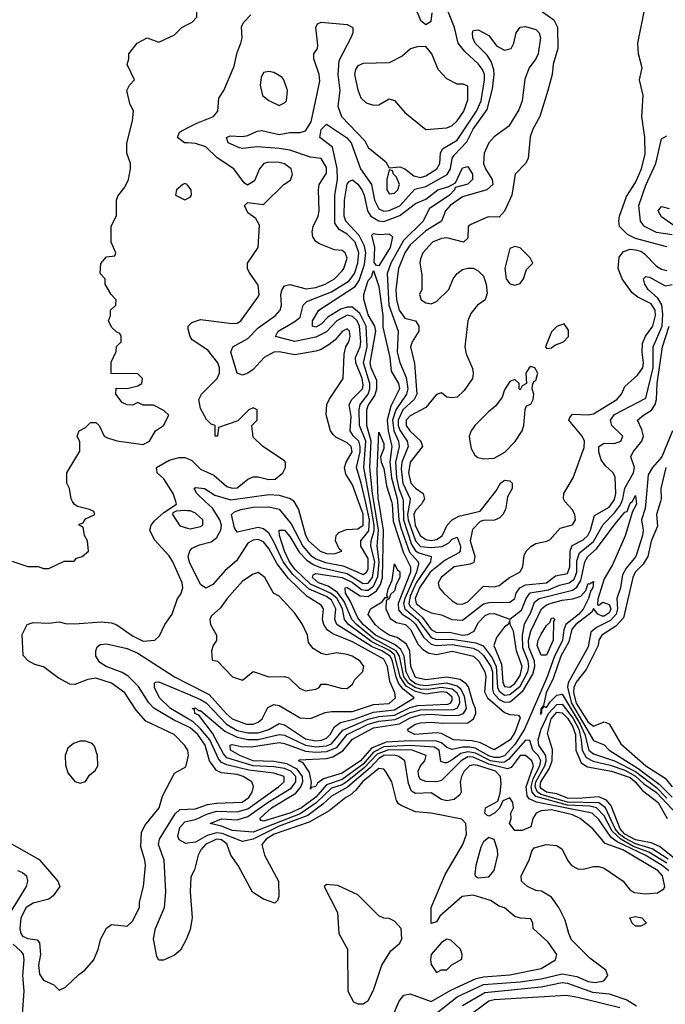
# Model space of a CAD drawing. Header units: inches. Extents: x 2380053 to 2584298, y 380219 to 546618.
# Tile 691 of 788: x 2539359 to 2541824, y 478080 to 481840. Entities that reach past the tile are written whole.
import ezdxf

# ---------------------------------------------------------------- set-up
doc = ezdxf.new("R2010")
doc.units = ezdxf.units.IN
doc.header["$MEASUREMENT"] = 0
for name, color, linetype in [('C5437', 7, 'Continuous'), ('C5438', 7, 'Continuous'), ('C5447', 7, 'Continuous'), ('C5448', 7, 'Continuous')]:
    doc.layers.add(name, color=color, linetype=linetype)

msp = doc.modelspace()

# ---------------------------------------------------------------- linework, layer by layer
at = {"layer": 'C5437', "color": 2}
for points, elevation in [([(2539310, 479778), (2539390, 479751.3), (2539430, 479751.3), (2539450, 479744.7), (2539470, 479744.7), (2539528.4, 479771.6), (2539567.3, 479772.7), (2539576.4, 479783.6), (2539598, 479790), (2539622, 479810), (2539618, 479850), (2539606, 479870), (2539602, 479902), (2539586, 479910), (2539586, 479914), (2539602, 479918), (2539610, 479934), (2539646, 479950), (2539642, 479962), (2539626, 479970), (2539580.4, 479980.4), (2539568, 479988), (2539561.1, 480000)], 34), ([(2540000, 479052), (2539990, 479068.7), (2539948.7, 479110), (2539841.4, 479161.5), (2539803.5, 479203.5), (2539760.9, 479270), (2539710, 479306.6), (2539650, 479325.1), (2539619.9, 479320.1), (2539570, 479300.9), (2539550, 479302), (2539506.2, 479326.2), (2539450, 479369.2), (2539417.6, 479377.6), (2539391.4, 479391.4), (2539371.9, 479411.9), (2539368.4, 479491.6), (2539388, 479530), (2539410, 479538), (2539470, 479536), (2539510, 479541), (2539534.4, 479534.4), (2539570, 479533), (2539670, 479540.4), (2539710, 479537.1), (2539730, 479528.4), (2539790, 479486.7), (2539830, 479466.7), (2539875.3, 479470), (2539892.5, 479487.5), (2539913.2, 479530), (2539941.2, 479570), (2539962, 479630), (2539974.2, 479645.8), (2539982, 479670), (2539979.5, 479690), (2539943.7, 479770), (2539930, 479792.7), (2539873.8, 479853.8), (2539856, 479890), (2539861.2, 479910), (2539874.2, 479925.8), (2539910, 479958), (2539958, 479990), (2539954.8, 480000)], 30), ([(2540000, 479964.9), (2539990, 479966), (2539956.9, 479963.1), (2539943.6, 479956.4), (2539942, 479950), (2539970, 479907), (2540000, 479898.6)], 30), ([(2540000, 479140.4), (2539946.1, 479166.1), (2539871.4, 479211.4), (2539851.6, 479231.6), (2539813.2, 479293.2), (2539773.5, 479333.5), (2539750, 479347.4), (2539689.8, 479369.8), (2539665.5, 479385.5), (2539649.6, 479410), (2539649.4, 479430), (2539655.3, 479444.7), (2539666.2, 479453.8), (2539690, 479456.4), (2539770, 479438.5), (2539810, 479420.8), (2539950, 479330.3), (2540000, 479304.7)], 26), ([(2540000, 479171.3), (2539935.1, 479210), (2539892.4, 479250), (2539874, 479290), (2539873.6, 479306.4), (2539878, 479310), (2539890, 479312), (2540000, 479265.5)], 22), ([(2539310, 478702.8), (2539433, 478633), (2539504.7, 478550), (2539512, 478530), (2539486.4, 478493.6), (2539470, 478482), (2539410, 478466), (2539383.8, 478450), (2539363.7, 478410), (2539359.3, 478370), (2539363, 478350), (2539370, 478340.7), (2539390, 478330.8), (2539426, 478326), (2539435.3, 478315.3), (2539438, 478270), (2539431, 478230), (2539435.3, 478195.3), (2539450, 478172), (2539490, 478154), (2539510, 478134), (2539534.6, 478145.4), (2539585.6, 478194.4), (2539608, 478210), (2539642, 478250), (2539659, 478290), (2539669, 478330), (2539690, 478371.3), (2539710, 478384.7), (2539770, 478378), (2539790, 478398), (2539817.2, 478450), (2539817.2, 478470), (2539832.3, 478530), (2539839, 478610), (2539837.2, 478630), (2539821.2, 478681.2), (2539824.2, 478735.8), (2539837.2, 478762.8), (2539892.3, 478830), (2539904.8, 478875.2), (2539950, 478962), (2539993.6, 478986.4), (2540000, 479013.3)], 30), ([(2540000, 478340.3), (2539996, 478330), (2539973.7, 478286.3), (2539950, 478268), (2539908.4, 478248.4), (2539890, 478248), (2539883.1, 478263.1), (2539869.4, 478330), (2539878, 478370), (2539912.3, 478450), (2539917, 478510), (2539911.1, 478630), (2539889.7, 478690), (2539893.3, 478710), (2539953.3, 478806.7), (2539970, 478823.7), (2540000, 478825.2)], 26), ([(2540000, 478694.8), (2539994, 478694), (2539968.1, 478708.1), (2539962.5, 478722.5), (2539970, 478754.9), (2539990, 478776.5), (2540000, 478778.7)], 22), ([(2539351.3, 478591.3), (2539370, 478583.7), (2539384.9, 478570), (2539388.9, 478550), (2539383.6, 478530), (2539322.7, 478430)], 26), ([(2539333.8, 478310), (2539363.5, 478283.5), (2539372.3, 478270), (2539375.6, 478250), (2539370.2, 478190), (2539375.4, 478130), (2539364.2, 477990)], 26)]:
    msp.add_lwpolyline(points, dxfattribs=dict(at, elevation=elevation))
at = {"layer": 'C5437', "color": 2, "elevation": 34}
msp.add_lwpolyline([(2539610, 479084.5), (2539590, 479084.5), (2539564.1, 479075.9), (2539542.4, 479057.6), (2539533.4, 479030), (2539534, 478994), (2539543.5, 478963.5), (2539570, 478931.3), (2539590, 478924.7), (2539610, 478931.3), (2539625.1, 478954.9), (2539647.2, 478972.8), (2539658, 478990), (2539656.2, 479030), (2539645.1, 479065.1), (2539635.3, 479075.3)], close=True, dxfattribs=at)
at = {"layer": 'C5438', "color": 2}
for points, elevation in [([(2539561.1, 480000), (2539555.3, 480010), (2539549, 480049), (2539539, 480070), (2539539, 480110), (2539588.4, 480191.6), (2539588.4, 480228.4), (2539578, 480250), (2539586, 480270), (2539610, 480282), (2539630, 480302), (2539650, 480302), (2539662, 480290), (2539682, 480250), (2539690, 480244.7), (2539730, 480231.3), (2539830, 480218), (2539855.3, 480230), (2539878, 480270), (2539908, 480290), (2539928, 480330), (2539910, 480348), (2539870, 480368), (2539830, 480368), (2539810, 480378), (2539790, 480368), (2539768.9, 480368.9), (2539750, 480378), (2539726, 480410), (2539727.3, 480432.7), (2539770, 480432), (2539810, 480442), (2539826, 480450), (2539828, 480470), (2539810, 480488), (2539708.4, 480488.4), (2539708.4, 480531.6), (2539727.3, 480572.7), (2539728.4, 480591.6), (2539746, 480610), (2539746, 480630), (2539742, 480642), (2539730, 480646), (2539710, 480666), (2539698, 480690), (2539706, 480710), (2539706, 480730), (2539726, 480750), (2539728, 480770), (2539708, 480790), (2539686, 480830), (2539686, 480850), (2539666, 480870), (2539668.4, 480908.4), (2539690, 480934), (2539722, 480938), (2539726, 480950), (2539708, 480990), (2539708, 481050), (2539728.4, 481091.6), (2539728.7, 481150), (2539733.6, 481166.4), (2539760.2, 481199.8), (2539774, 481230), (2539782, 481270), (2539782, 481290), (2539768, 481330), (2539768.4, 481368.4), (2539790, 481454), (2539793.2, 481490), (2539780.2, 481520.2), (2539768.7, 481570), (2539778, 481590), (2539798, 481610), (2539768.9, 481668.9), (2539775.3, 481690), (2539775.3, 481710), (2539808, 481750), (2539846, 481770), (2539890, 481754), (2539950, 481782), (2539978, 481810), (2540000, 481821)], 34), ([(2540000, 481369.3), (2539988, 481370), (2539962, 481390), (2539969.4, 481410.6), (2540000, 481426.4)], 30), ([(2540000, 481207.5), (2539998, 481210), (2539990, 481214), (2539982, 481210), (2539958, 481190), (2539954, 481170), (2539990, 481152), (2540000, 481157)], 34), ([(2539954.8, 480000), (2539945.2, 480030), (2539910, 480086), (2539884, 480110), (2539882, 480130), (2539930, 480158.4), (2539968.1, 480168.1), (2539990, 480168), (2540000, 480163.6)], 30)]:
    msp.add_lwpolyline(points, dxfattribs=dict(at, elevation=elevation))
at = {"layer": 'C5447', "color": 2}
for points, elevation in [([(2540000, 479304.7), (2540082.5, 479262.6), (2540146.9, 479190), (2540170, 479170.2), (2540224.7, 479150), (2540250, 479150.3), (2540270, 479157.6), (2540285.1, 479170), (2540306.1, 479213.9), (2540330, 479224.9), (2540350, 479221.1), (2540430, 479174), (2540468.9, 479171.1), (2540526, 479194), (2540550, 479198), (2540630, 479197.6), (2540710, 479225.2), (2540770, 479228.4), (2540793.6, 479250), (2540791.3, 479270), (2540772.3, 479312.3), (2540763.5, 479370), (2540750, 479398), (2540630, 479463.8), (2540554.3, 479494.3), (2540532.8, 479510), (2540519.7, 479530), (2540515.4, 479550), (2540518.7, 479590), (2540510, 479603.7), (2540456.9, 479636.9), (2540385.6, 479705.6), (2540341.6, 479761.6), (2540310, 479820.5), (2540290, 479846), (2540270, 479855.1), (2540250, 479852.4), (2540230, 479840.5), (2540186.4, 479773.6), (2540144.1, 479735.9), (2540096.7, 479683.3), (2540070, 479669.4), (2540050, 479682.7), (2540008.1, 479768.1), (2540002.6, 479790), (2540008.2, 479811.8), (2540018, 479822), (2540045.2, 479834.8), (2540090, 479845.7), (2540110, 479861.3), (2540127.2, 479890), (2540129.8, 479910), (2540123.5, 479930), (2540094.9, 479974.9), (2540067.7, 480000)], 26), ([(2540000, 479265.5), (2540050, 479244.3), (2540070.6, 479230.6), (2540149.2, 479149.2), (2540190, 479126.1), (2540230, 479116.3), (2540270, 479117.1), (2540310, 479129.3), (2540350, 479152), (2540370, 479146.7), (2540450, 479094.3), (2540490, 479085.9), (2540511.9, 479088.1), (2540530, 479095.8), (2540545.1, 479110), (2540560.7, 479139.3), (2540583.8, 479156.2), (2540639.6, 479170), (2540710, 479195), (2540790, 479204.7), (2540865.6, 479250), (2540822.9, 479282.9), (2540806, 479306), (2540795.9, 479330), (2540782.7, 479390), (2540773.1, 479410), (2540742.4, 479430), (2540704.8, 479444.8), (2540569.7, 479530), (2540561.8, 479550), (2540566.3, 479590), (2540550, 479623.5), (2540530, 479636.7), (2540464.6, 479664.6), (2540401.6, 479721.6), (2540365, 479770), (2540330, 479845.7), (2540310, 479878.5), (2540290, 479895.1), (2540270, 479900.3), (2540190, 479882.7), (2540179.7, 479899.7), (2540167.6, 479950), (2540179.7, 479960.3), (2540204, 479970), (2540250, 479978.6), (2540310, 479979.1), (2540350, 479970.3), (2540395, 479915), (2540439.8, 479830), (2540470, 479795.6), (2540490, 479780.5), (2540526.8, 479766.8), (2540594.6, 479754.6), (2540670, 479720.8), (2540683, 479730), (2540690, 479742), (2540690, 479782.7), (2540662.2, 479830), (2540661.1, 479850), (2540691.9, 479888.1), (2540694.5, 479930), (2540678.9, 480000)], 22), ([(2541837.7, 478590), (2541811.6, 478610), (2541747.7, 478650), (2541640.8, 478700.8), (2541617.5, 478717.5), (2541570, 478785.1), (2541544.7, 478810), (2541331.9, 478851.9), (2541304.3, 478864.3), (2541296.1, 478876.1), (2541292.8, 478910), (2541320.7, 478990), (2541314.5, 479010), (2541290, 479029.7), (2541270, 479029.7), (2541235.9, 478984.1), (2541221, 478979), (2541150, 478996.6), (2541090, 479024.2), (2541070, 479024.5), (2541044.1, 479010), (2540970, 478934.7), (2540950.2, 478929.8), (2540910, 478931.1), (2540890, 478938.4), (2540883.1, 478950), (2540881, 478970), (2540889.8, 478990.2), (2540906, 479010), (2540910.7, 479030.7), (2540857.2, 479050), (2540767.7, 479052.3), (2540724.4, 479035.6), (2540675.8, 478984.2), (2540610, 478931), (2540590, 478917.9), (2540550, 478904.7), (2540491.1, 478848.9), (2540430, 478806.7), (2540250, 478737.8), (2540170, 478743.9), (2540130, 478759.8), (2540086.6, 478770), (2540130, 478788.2), (2540190, 478783.9), (2540230, 478796.8), (2540307.7, 478852.3), (2540395.2, 478904.8), (2540413.3, 478930), (2540413.1, 478950), (2540394.8, 478970), (2540370, 478980.9), (2540330, 478987.3), (2540250, 478990.4), (2540150, 479021.7), (2540136.7, 479036.7), (2540095.3, 479115.3), (2540043.5, 479183.5), (2540027.8, 479190), (2540026.3, 479206.3), (2540018, 479210), (2540030, 479211.6), (2540042, 479202), (2540050, 479201.6), (2540142.7, 479122.7), (2540190, 479099.8), (2540230, 479091.3), (2540270, 479090.8), (2540350, 479110.2), (2540370, 479107.1), (2540450, 479069), (2540490, 479063.1), (2540530, 479066.9), (2540550, 479074.8), (2540592.8, 479127.2), (2540690, 479168.7), (2540730, 479178.5), (2540790, 479184.3), (2540850, 479213.4), (2540878.9, 479221.1), (2540993.5, 479226.5), (2541003.6, 479230), (2541010, 479240.7), (2541010, 479253.3), (2540990, 479270.8), (2540970, 479272.8), (2540910, 479264.9), (2540870, 479274.4), (2540835, 479295), (2540812.3, 479330), (2540790, 479414.5), (2540771.6, 479431.6), (2540703.8, 479463.8), (2540614.2, 479530), (2540598.6, 479550), (2540591.4, 479590), (2540570.5, 479630.5), (2540546, 479650), (2540470, 479684.3), (2540410, 479741.8), (2540389.3, 479770), (2540370, 479809.7), (2540351.6, 479870), (2540349.7, 479890.3), (2540370, 479890.3), (2540390, 479866.7), (2540426.5, 479806.5), (2540455.8, 479775.8), (2540479, 479759), (2540507.8, 479747.8), (2540610, 479724.7), (2540670, 479686.3), (2540690, 479687.5), (2540706.4, 479710), (2540714.8, 479770), (2540699.5, 479830), (2540700.6, 479850), (2540712.5, 479887.5), (2540712.8, 479910), (2540696.6, 480000)], 18), ([(2541830, 478619), (2541761.1, 478661.1), (2541702.9, 478682.9), (2541653.8, 478710), (2541621, 478741), (2541590, 478800.3), (2541561.7, 478830), (2541536, 478836), (2541450, 478839.8), (2541330, 478873.2), (2541315.3, 478890), (2541311.5, 478910), (2541319, 478941), (2541344.8, 478990), (2541348.5, 479010), (2541338, 479030), (2541318.5, 479050), (2541307.2, 479087.2), (2541290, 479088.4), (2541225.3, 479014.7), (2541210, 479004), (2541197, 479003), (2541157.2, 479010), (2541099.1, 479039.1), (2541070, 479044.5), (2541042.8, 479037.2), (2541010, 479012.9), (2540990, 479002), (2540982.2, 479002.2), (2540967.4, 479007.4), (2540960.3, 479050), (2540941.6, 479061.6), (2540850, 479068.6), (2540750, 479063), (2540710, 479042.6), (2540670, 478997.5), (2540590, 478938.3), (2540530, 478917.9), (2540490, 478871.4), (2540435.6, 478830), (2540390, 478809.5), (2540290, 478779.7), (2540281.7, 478781.7), (2540276.2, 478790), (2540320.4, 478830), (2540413.4, 478886.6), (2540432.8, 478910), (2540440.2, 478930), (2540438.9, 478950), (2540418, 478978), (2540378.5, 478998.5), (2540330, 479007), (2540250, 479009.9), (2540199.6, 479030), (2540164.4, 479050), (2540162.7, 479070), (2540170, 479072.6), (2540204.4, 479064.4), (2540243.8, 479063.8), (2540350, 479079.4), (2540370, 479076.3), (2540450, 479047), (2540490, 479042.7), (2540530, 479045), (2540570, 479060.9), (2540610, 479110.1), (2540689.9, 479150.1), (2540730, 479160.8), (2540792.9, 479167.1), (2540850, 479193.9), (2540890, 479204), (2541014.9, 479205.1), (2541030, 479210.2), (2541039.6, 479230), (2541038.1, 479250), (2541030, 479268.6), (2541010, 479283.6), (2540970, 479289.5), (2540918.1, 479281.9), (2540890, 479283.1), (2540869.4, 479289.4), (2540844.4, 479304.4), (2540826.1, 479330), (2540809.6, 479409.6), (2540796.6, 479430), (2540710, 479477.1), (2540644.5, 479530), (2540627.2, 479550), (2540598.3, 479618.3), (2540572.3, 479652.3), (2540536.5, 479676.5), (2540500.4, 479690), (2540476.9, 479710), (2540480.1, 479719.9), (2540490, 479725.3), (2540590, 479710.1), (2540630, 479690.1), (2540664.2, 479664.3), (2540678.6, 479661.4), (2540690, 479661.6), (2540710, 479676.6), (2540726.2, 479713.8), (2540731.2, 479770), (2540723.4, 479830), (2540729.1, 479890.9), (2540711, 480000)], 14), ([(2540405.9, 480000), (2540423.8, 479970), (2540450, 479870.8), (2540461.5, 479850), (2540506.4, 479810), (2540530, 479801.7), (2540559.7, 479800.3), (2540588.7, 479810), (2540578.6, 479818.6), (2540564.5, 479850), (2540567, 479870), (2540578, 479882), (2540606.9, 479893.1), (2540650, 479895.6), (2540670.6, 479910), (2540670, 479951.8), (2540652.8, 480000)], 26), ([(2540778.3, 480000), (2540781.5, 479990), (2540784.4, 479924.4), (2540824, 479804), (2540851.7, 479750), (2540850.7, 479730), (2540803.7, 479610), (2540805.7, 479585.7), (2540818.8, 479570), (2540850, 479550.7), (2540870, 479532.1), (2540901.3, 479481.3), (2540930, 479454.8), (2540950, 479450.1), (2541010, 479453.6), (2541090, 479439.6), (2541111.1, 479430), (2541130, 479411.9), (2541158.2, 479370), (2541164.7, 479350), (2541164, 479284), (2541168.4, 479268.4), (2541190, 479244.2), (2541210, 479234), (2541230, 479235.3), (2541239.2, 479240.8), (2541281.9, 479278.1), (2541318.8, 479341.2), (2541326.4, 479370), (2541324.4, 479390), (2541303.5, 479443.5), (2541301.7, 479470), (2541310, 479504.4), (2541351, 479590), (2541370, 479605.2), (2541387.7, 479612.3), (2541430, 479623.5), (2541471.6, 479628.4), (2541501.4, 479638.6), (2541520.5, 479659.5), (2541530, 479687.3), (2541534.6, 479685.4), (2541550, 479694), (2541547.3, 479670), (2541539.5, 479660.5), (2541531.1, 479630), (2541511, 479589), (2541492.1, 479567.9), (2541444.3, 479530), (2541436.8, 479510), (2541431, 479469), (2541400.7, 479410), (2541373.5, 479330), (2541286.6, 479130), (2541250, 479072.2), (2541210, 479029.2), (2541190, 479022.2), (2541170, 479023), (2541150, 479028.7), (2541098.1, 479058.1), (2541078, 479062), (2541050, 479061.5), (2541010, 479052.4), (2540990, 479060.9), (2540970, 479078.4), (2540950, 479085.3), (2540850, 479086.4), (2540758.8, 479081.2), (2540701.9, 479058.1), (2540659.8, 479010), (2540590, 478963.2), (2540518.5, 478941.5), (2540496, 478924), (2540490, 478912), (2540472.2, 478907.8), (2540470, 478902), (2540473.2, 478926.8), (2540465.2, 478965.2), (2540442, 479002), (2540424, 479010), (2540426.8, 479013.2), (2540530, 479018.5), (2540555.3, 479024.7), (2540592.3, 479047.7), (2540630, 479092.6), (2540710, 479135.7), (2540808.7, 479151.3), (2540850, 479173.3), (2540890, 479185.4), (2540930, 479188.3), (2540990, 479182.3), (2541035.6, 479184.4), (2541053.7, 479190), (2541065.2, 479210), (2541056.9, 479256.9), (2541042.9, 479282.9), (2541030, 479294.7), (2540990, 479306.2), (2540910, 479296.7), (2540890, 479298.5), (2540870, 479304.3), (2540850, 479319), (2540834.6, 479350), (2540826.5, 479410), (2540814.9, 479434.9), (2540793, 479453), (2540717.5, 479490), (2540670.6, 479530), (2540650, 479555.6), (2540621.1, 479621.1), (2540603.1, 479650), (2540601.2, 479670), (2540610, 479672), (2540659.3, 479639.3), (2540690, 479636.6), (2540721.6, 479658.4), (2540736.5, 479683.5), (2540744.9, 479710), (2540748.4, 479890), (2540730.2, 480000)], 10), ([(2540801.1, 480000), (2540806.1, 479930), (2540815.8, 479895.8), (2540847, 479807), (2540880.2, 479770), (2540881.4, 479761.4), (2540874.7, 479730), (2540829.2, 479630), (2540824.4, 479610), (2540829.7, 479589.7), (2540877.8, 479550), (2540930, 479481.1), (2540950, 479473.6), (2541010, 479474), (2541100.8, 479460.8), (2541129.1, 479449.1), (2541162.4, 479402.4), (2541178.9, 479370), (2541183.9, 479290), (2541190, 479276.1), (2541210, 479260.1), (2541230, 479263.5), (2541270, 479294.3), (2541298.8, 479350), (2541302.8, 479370), (2541300.2, 479390), (2541280.7, 479440.7), (2541278.9, 479490), (2541287, 479533), (2541310, 479576.4), (2541324.4, 479615.6), (2541342.9, 479630), (2541470, 479661.8), (2541486.7, 479673.3), (2541501.5, 479698.5), (2541516.2, 479770), (2541527.7, 479790), (2541560.9, 479819.1), (2541628.7, 479910), (2541670, 479958.7), (2541677.8, 479962.2), (2541690, 479994), (2541697.2, 480000)], 14), ([(2540822.7, 480000), (2540824, 479930), (2540855.3, 479835.3), (2540870, 479811.8), (2540883.5, 479803.5), (2540930.4, 479790), (2540927.8, 479770), (2540872.4, 479690), (2540850, 479638.7), (2540844.5, 479610), (2540850, 479598.6), (2540897.1, 479557.1), (2540930, 479511.5), (2540950, 479499.4), (2541000.4, 479500.4), (2541050, 479490.2), (2541070, 479491.6), (2541094.7, 479505.3), (2541110, 479536.4), (2541135.7, 479564.3), (2541150, 479571.3), (2541170, 479572.3), (2541230, 479550.6), (2541274.5, 479585.5), (2541292.5, 479630), (2541308.7, 479651.3), (2541377.6, 479662.4), (2541419.6, 479680.4), (2541457.6, 479690), (2541476.1, 479703.9), (2541486.6, 479730), (2541486.8, 479773.1), (2541496.2, 479803.8), (2541550, 479847.1), (2541587.3, 479912.7), (2541630, 479956.5), (2541652.4, 479987.6), (2541657.7, 480000)], 18), ([(2540848.6, 480000), (2540840.3, 479950), (2540842.5, 479930), (2540869.7, 479849.7), (2540890, 479828.1), (2540930, 479823.7), (2540971.6, 479828.4), (2540997.5, 479842.5), (2541010, 479856.4), (2541030, 479864), (2541041.5, 479830), (2541040.3, 479810), (2541035.6, 479804.4), (2540983.8, 479776.2), (2540926.3, 479730), (2540886.1, 479670), (2540869.5, 479630), (2540873.4, 479610), (2540898.4, 479590), (2540930, 479574.4), (2540970, 479566.8), (2541008.9, 479548.9), (2541050, 479546.7), (2541130, 479609.1), (2541150, 479614.9), (2541230, 479615.3), (2541249.6, 479630), (2541255.1, 479650), (2541268, 479670), (2541290, 479682.4), (2541370, 479689.4), (2541404.4, 479715.6), (2541450, 479725.5), (2541459.4, 479750), (2541460.3, 479810), (2541468, 479832), (2541510, 479853.8), (2541528.4, 479870), (2541538.9, 479890), (2541553.9, 479946.1), (2541610, 479978.5), (2541625.1, 480000)], 22), ([(2540898.5, 480000), (2540892.7, 479990), (2540870, 479966), (2540863.9, 479950), (2540869.6, 479910), (2540888.6, 479870), (2540910, 479854.4), (2540930, 479851.2), (2540950, 479854.4), (2540971.6, 479868.4), (2540990.8, 479909.2), (2541009.7, 479930.3), (2541035.6, 479944.4), (2541117.1, 479962.9), (2541146.5, 480000)], 26), ([(2541218.7, 480000), (2541214, 479970), (2541203.8, 479950), (2541190, 479936.2), (2541171.8, 479928.2), (2541130, 479927.6), (2541117, 479923), (2541087.3, 479892.7), (2541078.6, 479850), (2541096.4, 479790), (2541092.5, 479767.5), (2541078.9, 479761.1), (2541017.3, 479750), (2540967.7, 479710), (2540957.3, 479690), (2540960.7, 479670), (2540978, 479650), (2541010, 479620.4), (2541030, 479608.8), (2541050, 479607.6), (2541070, 479617), (2541130, 479677.3), (2541170, 479674.4), (2541190, 479679.3), (2541229.7, 479710.3), (2541269.2, 479730), (2541280.5, 479750), (2541285.8, 479794.2), (2541293, 479810), (2541310, 479828.5), (2541330, 479839.5), (2541372.1, 479847.9), (2541384.8, 479855.2), (2541422, 479898), (2541470, 479911.3), (2541481.2, 479930), (2541478, 479950), (2541469, 479970), (2541440.4, 480000)], 26), ([(2541712.3, 480000), (2541713.4, 479990), (2541698.7, 479961.3), (2541671.1, 479868.9), (2541622.3, 479757.7), (2541590, 479704.5), (2541566.6, 479626.6), (2541565.5, 479605.5), (2541570, 479604), (2541584.9, 479615.1), (2541610, 479606.7), (2541616.1, 479590), (2541610, 479574.7), (2541590, 479562.2), (2541582.7, 479562.7), (2541566.6, 479570), (2541550, 479592), (2541543, 479577), (2541482.4, 479530), (2541467.2, 479512.8), (2541455.6, 479464.4), (2541425.6, 479410), (2541396.2, 479323.8), (2541369.6, 479270), (2541358.9, 479221.1), (2541348.2, 479208.2), (2541347.1, 479187.1), (2541352.4, 479192.4), (2541352.4, 479207.6), (2541362.7, 479217.3), (2541370, 479213.7), (2541384.5, 479235.5), (2541410, 479260.2), (2541430, 479264.2), (2541499, 479150), (2541516.2, 479110), (2541531.7, 479050), (2541550, 479036.5), (2541630, 479009.1), (2541710, 478968.8), (2541790, 478908.2), (2541830, 478867.7)], 14), ([(2541749.4, 480000), (2541747.1, 479972.9), (2541733.7, 479930), (2541738.9, 479890), (2541736.5, 479870), (2541712, 479790), (2541674.3, 479745.7), (2541660.2, 479719.8), (2541653.5, 479670), (2541639.3, 479630), (2541641, 479590), (2541636.6, 479570), (2541614.7, 479545.3), (2541560.7, 479519.3), (2541539.6, 479500.4), (2541530, 479445.6), (2541452.9, 479307.1), (2541450.1, 479289.9), (2541465.8, 479230), (2541550, 479087.6), (2541590, 479070.3), (2541610.3, 479050), (2541720.8, 478980.8), (2541800.7, 478920.7), (2541850, 478871.5)], 18), ([(2541805.5, 480000), (2541790.4, 479950), (2541794.4, 479905.6), (2541770, 479848.7), (2541757.1, 479790), (2541738.9, 479761.1), (2541709, 479730), (2541700.3, 479710), (2541664.6, 479555.4), (2541635.5, 479524.5), (2541581.1, 479490), (2541570.4, 479470), (2541568.1, 479450), (2541521.8, 479358.2), (2541484, 479310), (2541474.8, 479290), (2541474.1, 479270), (2541484.2, 479230), (2541530, 479156.9), (2541550, 479142.6), (2541590, 479158), (2541610, 479150.7), (2541654.4, 479074.4), (2541750, 478990.4), (2541823.1, 478943.1), (2541850, 478911)], 22), ([(2540000, 479898.6), (2540010, 479895.8), (2540050, 479904), (2540059, 479910), (2540059, 479930), (2540030, 479955.1), (2540010, 479963.7), (2540000, 479964.9)], 30), ([(2541834.8, 478634.8), (2541774, 478674), (2541710, 478693.2), (2541670, 478714.2), (2541649.3, 478729.3), (2541632.6, 478750), (2541595.5, 478830), (2541570, 478849.9), (2541450, 478852.5), (2541350, 478880.9), (2541336.1, 478890), (2541326.8, 478910), (2541329.6, 478930), (2541363.9, 478990), (2541369.4, 479010), (2541368.5, 479030), (2541341.5, 479070), (2541338.8, 479090), (2541349.5, 479130.5), (2541378.3, 479190), (2541410, 479225.3), (2541430, 479226.2), (2541471.8, 479171.8), (2541494.3, 479130), (2541503.4, 479090), (2541506.4, 479050), (2541522.2, 479022.2), (2541548.2, 479008.2), (2541613.2, 478993.2), (2541670, 478974.2), (2541710, 478951.4), (2541741.9, 478921.9), (2541790, 478888.8), (2541925.3, 478745.3)], 10), ([(2541858.1, 478638.1), (2541802.1, 478682.1), (2541770, 478696.7), (2541710, 478707.7), (2541670, 478729.9), (2541651.3, 478750), (2541617.7, 478837.7), (2541599.4, 478859.4), (2541570, 478872.2), (2541490, 478865.3), (2541450, 478867.3), (2541410, 478883.1), (2541369.8, 478890), (2541350, 478904.2), (2541346.3, 478910), (2541348.5, 478930), (2541380.8, 478979.2), (2541392.5, 479010), (2541393, 479053), (2541374, 479114), (2541388.3, 479170), (2541410, 479195.2), (2541430, 479193.5), (2541450, 479173.2), (2541470, 479142.7), (2541480.8, 479110), (2541483, 479050), (2541502.5, 479002.5), (2541527.1, 478987.1), (2541619.1, 478970), (2541690, 478946.1), (2541709.4, 478930), (2541736.4, 478896.4), (2541796.5, 478850), (2541831.6, 478790)], 6), ([(2540000, 478778.7), (2540030, 478785.2), (2540073.8, 478806.2), (2540110, 478817.3), (2540190, 478814.6), (2540230, 478825.9), (2540347.3, 478910), (2540369.5, 478930), (2540369.4, 478950), (2540330, 478963.1), (2540234.4, 478974.4), (2540150, 478994.4), (2540130, 479003.5), (2540117.9, 479017.9), (2540084.9, 479090), (2540050, 479132.2), (2540019.6, 479159.6), (2540000, 479171.3)], 22), ([(2540000, 478825.2), (2540030, 478826.7), (2540076.8, 478843.2), (2540110, 478848.5), (2540208.4, 478851.6), (2540234.3, 478870), (2540247.3, 478890), (2540251.8, 478911.8), (2540246, 478930), (2540212.7, 478950), (2540190, 478957.2), (2540130, 478963.9), (2540110, 478972.8), (2540083.5, 479010), (2540067.7, 479070), (2540038.8, 479110), (2540010, 479135.7), (2540000, 479140.4)], 26), ([(2540000, 479013.3), (2540004, 479030), (2540001.2, 479050), (2540000, 479052)], 30), ([(2540950, 478046), (2541030, 478109.1), (2541130, 478155.1), (2541270, 478166), (2541350, 478177.4), (2541430, 478196.5), (2541486.2, 478186.2), (2541530, 478167.2), (2541556.6, 478163.4), (2541589, 478170), (2541605.2, 478190), (2541597.2, 478210), (2541535.6, 478255.6), (2541466.1, 478326.1), (2541455.1, 478350), (2541441.3, 478401.3), (2541418, 478450), (2541390, 478489.3), (2541351.9, 478511.9), (2541330, 478514), (2541298, 478530), (2541275.3, 478550), (2541274, 478570), (2541304, 478630), (2541314.6, 478665.4), (2541323.1, 478676.9), (2541369.2, 478690.8), (2541410, 478686), (2541430, 478672), (2541450.8, 478630), (2541466, 478610), (2541490, 478597.1), (2541510, 478596.4), (2541550, 478606.7), (2541570, 478606.4), (2541590, 478599.3), (2541662.8, 478550), (2541690, 478516), (2541706.4, 478506.4), (2541750, 478501.3), (2541794.7, 478505.3), (2541818.7, 478521.3), (2541822, 478530), (2541813.5, 478570), (2541796.4, 478590), (2541662.4, 478670), (2541593.9, 478693.9), (2541547, 478750), (2541498.4, 478790), (2541470, 478803.9), (2541390, 478822.2), (2541350, 478818.9), (2541330.7, 478810), (2541318.8, 478790), (2541310, 478758), (2541276.9, 478743.1), (2541250, 478744), (2541229.2, 478770), (2541235.3, 478790), (2541234, 478810), (2541244, 478830), (2541242, 478850), (2541230, 478868), (2541203.6, 478856.4), (2541190.9, 478829.1), (2541172, 478810), (2541150, 478799), (2541142, 478802), (2541135.3, 478810), (2541137.2, 478830), (2541184.7, 478855.3), (2541193.6, 478886.4), (2541197.2, 478922.7), (2541194.2, 478950), (2541175.6, 478970), (2541108.3, 478991.7), (2541090, 478994.8), (2541076.3, 478990), (2541056.4, 478970), (2541046.4, 478950), (2541040.5, 478930), (2541044.9, 478890), (2541039.5, 478880.5), (2541017.4, 478862.6), (2540990, 478856.9), (2540970, 478862.4), (2540930, 478887.8), (2540870, 478885.4), (2540854.5, 478894.5), (2540843.1, 478923.1), (2540829.5, 479010), (2540806.3, 479026.3), (2540790, 479031.6), (2540750, 479030.4), (2540730, 479019.2), (2540696.6, 478983.4), (2540611.3, 478908.7), (2540550, 478875), (2540516.2, 478843.8), (2540458.7, 478801.3), (2540350, 478760.4), (2540250, 478710.6), (2540210, 478701.2), (2540131.6, 478731.6), (2540110, 478734.3), (2540074.9, 478725.1), (2540030, 478698.7), (2540000, 478694.8)], 22), ([(2540781.6, 478030), (2540807.5, 478092.5), (2540825.4, 478114.6), (2540850, 478120.4), (2540930, 478090.4), (2541005.7, 478134.3), (2541101.5, 478178.5), (2541130, 478184.8), (2541230, 478192.3), (2541350, 478217), (2541405.2, 478250), (2541409.4, 478270), (2541377.2, 478317.3), (2541319, 478370), (2541318, 478390), (2541310, 478406), (2541271.1, 478408.9), (2541250, 478415.3), (2541210, 478448.7), (2541190, 478455.3), (2541156.5, 478476.5), (2541090, 478497.2), (2541048.6, 478491.4), (2540962.8, 478417.2), (2540950, 478395.3), (2540930, 478388), (2540929.7, 478450.2), (2540983.7, 478576.3), (2541050.9, 478690), (2541064.8, 478730), (2541063, 478770), (2541047, 478787), (2540930.4, 478809.6), (2540870, 478814.5), (2540818, 478838), (2540805.8, 478845.8), (2540798, 478858), (2540779.6, 478930), (2540756.2, 478970), (2540750, 478978), (2540730, 478980.5), (2540668.2, 478930), (2540642.5, 478897.5), (2540621, 478879), (2540603.8, 478870), (2540540.8, 478819.2), (2540464.4, 478775.6), (2540330.4, 478730), (2540300.3, 478710), (2540283.6, 478690), (2540294.2, 478650), (2540347.4, 478550), (2540348.1, 478491.9), (2540343.5, 478476.5), (2540333.4, 478466.6), (2540290, 478480.9), (2540248.3, 478508.3), (2540192.7, 478610), (2540165.5, 478650), (2540150, 478693.1), (2540130, 478707.7), (2540110, 478710.5), (2540069.1, 478690), (2540050.3, 478670), (2540040.3, 478650), (2540026.6, 478593.4), (2540013.2, 478566.8), (2540010.5, 478510), (2540018, 478410), (2540010, 478366), (2540000, 478340.3)], 26), ([(2541050, 478075.2), (2541135.4, 478124.6), (2541350, 478146.7), (2541430, 478162.9), (2541450, 478161.1), (2541546.4, 478126.4), (2541610, 478119.7), (2541677.4, 478097.4), (2541714.2, 478074.2)], 18), ([(2541065.6, 478030), (2541150, 478093.2), (2541170, 478098.2), (2541445.4, 478114.6), (2541490, 478107.7), (2541650, 478068)], 14)]:
    msp.add_lwpolyline(points, dxfattribs=dict(at, elevation=elevation))
for points, elevation in [([(2540950, 479415.2), (2541010, 479428.8), (2541091.7, 479410), (2541112.3, 479390), (2541134.9, 479350), (2541138.5, 479330), (2541133.5, 479273.5), (2541144.9, 479250), (2541210, 479193.7), (2541230, 479186), (2541263.6, 479183.6), (2541270, 479174), (2541250, 479118), (2541231.3, 479090), (2541190, 479062.9), (2541170, 479052.3), (2541118.8, 479078.8), (2541086.3, 479086.3), (2541015.3, 479090), (2540970, 479113.6), (2540950, 479116.9), (2540868, 479110), (2540842.9, 479122.9), (2540840.9, 479130), (2540869.6, 479150), (2540890, 479154.7), (2540930, 479157.7), (2540973.2, 479153.2), (2541070, 479154.9), (2541091.6, 479170), (2541100.4, 479190), (2541099.7, 479210), (2541090, 479229.5), (2541072.2, 479292.2), (2541063.9, 479303.9), (2541040.9, 479320.9), (2540990, 479329.2), (2540910, 479319.3), (2540870, 479328.4), (2540852.6, 479370), (2540848.5, 479428.5), (2540835.6, 479455.6), (2540800.7, 479480.7), (2540769.6, 479490), (2540739.3, 479510), (2540716, 479530), (2540690, 479569), (2540698, 479590), (2540743.2, 479616.8), (2540754, 479634), (2540766, 479634), (2540761.2, 479641.2), (2540765.4, 479665.4), (2540780.9, 479699.1), (2540790, 479762), (2540799.8, 479739.8), (2540810, 479731), (2540810.3, 479710.3), (2540796.4, 479683.6), (2540790, 479659), (2540774.6, 479645.4), (2540770, 479628.7), (2540758, 479622), (2540757.3, 479590), (2540773.5, 479553.5), (2540797.3, 479537.3), (2540832, 479530), (2540852.3, 479510), (2540878.2, 479458.2), (2540896.5, 479436.5), (2540920.7, 479420.7)], 6), ([(2540270, 479728.7), (2540250, 479722), (2540210, 479695.3), (2540150.8, 479630), (2540126.4, 479593.6), (2540090, 479562), (2540084.9, 479550), (2540087.3, 479530), (2540110.8, 479490), (2540110.7, 479469.3), (2540098, 479450), (2540092, 479430), (2540094, 479394), (2540114, 479390), (2540171.1, 479331.1), (2540210, 479318), (2540250, 479351), (2540310, 479331), (2540370, 479331.3), (2540386.4, 479326.4), (2540427.5, 479287.5), (2540450, 479277.3), (2540490, 479282.8), (2540502, 479290), (2540510, 479302), (2540530, 479302), (2540587.1, 479287.1), (2540610, 479286), (2540630, 479302), (2540639.3, 479320.7), (2540669.1, 479350.9), (2540672.7, 479370), (2540659.3, 479390), (2540628.7, 479410), (2540610, 479416.2), (2540570, 479422.7), (2540530, 479414), (2540510, 479419), (2540479, 479439), (2540461.2, 479461.2), (2540458, 479490), (2540439.3, 479530), (2540410, 479574), (2540350, 479638), (2540328, 479650), (2540295.3, 479710)], 30), ([(2541230, 479546), (2541224.7, 479530), (2541210, 479521.2), (2541179.9, 479480.1), (2541169.2, 479450), (2541198.2, 479378.2), (2541204.1, 479310), (2541210, 479293.7), (2541230, 479291.3), (2541250, 479305), (2541270, 479335.8), (2541277, 479370), (2541255.4, 479430), (2541244.9, 479504.9), (2541232, 479530)], 18), ([(2541350, 479412.7), (2541335.1, 479450), (2541338.7, 479470), (2541350, 479493.4), (2541370, 479526), (2541382.7, 479537.3), (2541390, 479554.8), (2541395.3, 479555.3), (2541402, 479550), (2541396.9, 479543.1), (2541396, 479470), (2541370, 479412.7)], 6), ([(2541150, 478716.9), (2541130, 478700.7), (2541119.4, 478680.6), (2541100.4, 478610), (2541096.9, 478576.9), (2541098, 478570), (2541110, 478562.8), (2541150, 478566.8), (2541170, 478591), (2541184.7, 478650), (2541183, 478670), (2541170, 478709.2)], 26), ([(2540530, 478538), (2540522, 478530), (2540572, 478430), (2540578, 478350), (2540611, 478290), (2540612, 478130), (2540634, 478090), (2540650, 478082), (2540670, 478082), (2540690, 478094), (2540710, 478134), (2540742, 478230), (2540776.4, 478283.6), (2540810, 478314), (2540818, 478330), (2540815.3, 478370), (2540790, 478398), (2540770, 478408), (2540748.9, 478408.9), (2540730, 478418), (2540650, 478498), (2540574, 478534)], 30), ([(2541710, 478378), (2541698, 478390), (2541688, 478410), (2541710, 478414.8), (2541734, 478410), (2541750, 478394), (2541750, 478388.7), (2541730, 478378)], 18), ([(2540990, 478329), (2540970, 478316), (2540930.6, 478270), (2540927.2, 478250), (2540930, 478232), (2540950, 478202), (2540970, 478211.3), (2540990, 478212), (2541009.1, 478230.9), (2541047.3, 478252.7), (2541048, 478270), (2541042, 478290), (2541004.7, 478324.7)], 30)]:
    msp.add_lwpolyline(points, close=True, dxfattribs=dict(at, elevation=elevation))
at = {"layer": 'C5448', "color": 2}
for points, elevation in [([(2540000, 481821), (2540018, 481830), (2540035.3, 481850), (2540038, 481950), (2540024.7, 481964.7), (2540019, 481979), (2540000, 481998.4)], 34), ([(2540850.8, 481930), (2540890, 481838), (2540910, 481822), (2540930, 481834), (2540934.5, 481865.5)], 30), ([(2540000, 481426.4), (2540035.3, 481444.7), (2540099, 481470), (2540115.1, 481490), (2540119.3, 481540.7), (2540139, 481570), (2540178, 481662), (2540190, 481714), (2540204, 481750), (2540209, 481770), (2540206.3, 481813.7), (2540215.3, 481830), (2540242, 481858)], 30), ([(2540652.8, 480000), (2540630, 480063.7), (2540604.6, 480104.6), (2540598.7, 480130), (2540605.1, 480150), (2540628, 480190), (2540624.7, 480210), (2540610, 480223.5), (2540566.2, 480246.2), (2540555.9, 480255.9), (2540546, 480270), (2540529.5, 480330.5), (2540532.3, 480370), (2540540.9, 480390), (2540594, 480470), (2540597.7, 480562.3), (2540603.7, 480590), (2540616.2, 480610), (2540620.9, 480630), (2540618, 480650), (2540610, 480659.3), (2540591.3, 480650), (2540563.1, 480616.9), (2540540.7, 480599.3), (2540510, 480580.9), (2540490, 480574.5), (2540410, 480560.5), (2540350, 480572.1), (2540330, 480569.7), (2540292.7, 480550), (2540250, 480503.6), (2540230, 480489.6), (2540210, 480482.9), (2540189.7, 480489.7), (2540165.1, 480570), (2540173.2, 480590), (2540230, 480622.6), (2540270, 480662.6), (2540336.2, 480710), (2540354, 480730), (2540358.7, 480750), (2540356.3, 480790), (2540360.7, 480810), (2540370, 480824), (2540390, 480828), (2540452.3, 480812.3), (2540490, 480817.4), (2540526, 480830), (2540560.7, 480850), (2540590, 480880.7), (2540597, 480890), (2540608.9, 480928.9), (2540602, 480950), (2540590, 480959), (2540561.5, 480961.5), (2540504.4, 480984.4), (2540490, 480992.7), (2540478.4, 481010), (2540475.6, 481030), (2540479.6, 481050), (2540498.4, 481090), (2540502.9, 481110), (2540499.5, 481190), (2540502.7, 481210), (2540530, 481254), (2540530, 481275.3), (2540510, 481309.3), (2540470, 481314.3), (2540390, 481342), (2540350, 481348.4), (2540265.2, 481354.8), (2540210, 481347.3), (2540198, 481350), (2540155.3, 481370), (2540148.7, 481390), (2540163.2, 481396.8), (2540210, 481394), (2540230, 481397.3), (2540265.8, 481414.2), (2540283.9, 481416.1), (2540350, 481401.3), (2540390, 481408.4), (2540430, 481408.4), (2540450, 481414.9), (2540472, 481450), (2540504.5, 481604.5), (2540502.9, 481630), (2540482, 481690), (2540482.7, 481710), (2540496, 481730), (2540498, 481742), (2540489.6, 481810), (2540496.5, 481823.5), (2540510, 481830.7), (2540610, 481821), (2540631.3, 481810), (2540631, 481790), (2540622.8, 481770), (2540577.1, 481682.9), (2540573.4, 481630), (2540582, 481570), (2540574, 481510), (2540587.2, 481470), (2540677.2, 481377.2), (2540690, 481351.3), (2540756.9, 481296.9), (2540770, 481274), (2540810, 481278), (2540830, 481270.8), (2540863.9, 481243.9), (2540890, 481237.4), (2540910, 481244), (2540951.6, 481270), (2540963.6, 481290), (2540966, 481330), (2540973.4, 481346.6), (2541030, 481380.2), (2541103.1, 481490), (2541121.1, 481530), (2541133.5, 481610), (2541133.5, 481630), (2541126, 481650), (2541110, 481671.2), (2541058.4, 481718.4), (2541033.3, 481750), (2541019.7, 481810), (2540993.8, 481873.8)], 26), ([(2541355.5, 481870), (2541399, 481839), (2541411.8, 481811.8), (2541413.7, 481730), (2541395.3, 481670), (2541392.2, 481630), (2541375.8, 481570), (2541345.3, 481470), (2541318.2, 481421.8), (2541307.8, 481392.3), (2541300.4, 481310), (2541290.4, 481290), (2541250.4, 481250), (2541238, 481170), (2541210, 481109.2), (2541190, 481086), (2541147.3, 481087.3), (2541082, 481058), (2541072, 481050), (2541070, 481006), (2541054, 480990), (2540990, 481006.6), (2540970, 481004.5), (2540934.8, 480990), (2540898.8, 480950), (2540890, 480926), (2540887.3, 480910), (2540894.4, 480865.6), (2540894.8, 480810), (2540886, 480790), (2540891.3, 480770), (2540910, 480758.8), (2540930, 480754.8), (2540950, 480764), (2540997.2, 480810), (2541014, 480850), (2541029.3, 480870.7), (2541050, 480886), (2541070, 480891.3), (2541090, 480891.3), (2541110, 480881), (2541130, 480861), (2541140.4, 480830), (2541144.5, 480795.5), (2541136, 480770), (2541106.8, 480750), (2541082, 480718), (2541070.5, 480689.5), (2541058.4, 480590), (2541064.1, 480564.1), (2541087.5, 480507.5), (2541091, 480490), (2541087.3, 480470), (2541056.1, 480423.9), (2541030, 480399), (2541010, 480395.3), (2540990, 480398), (2540970, 480415.3), (2540950, 480408.7), (2540910, 480358.4), (2540850, 480327.6), (2540835.3, 480310), (2540834.9, 480290), (2540849, 480270), (2540890.4, 480230), (2540897.1, 480210), (2540850.2, 480150), (2540843.2, 480110), (2540853.1, 480070), (2540870, 480050.3), (2540899.1, 480030), (2540904.4, 480010), (2540898.5, 480000)], 26), ([(2541830, 480972.4), (2541710, 481004.5), (2541680.1, 481020.1), (2541649.2, 481050), (2541646.6, 481070), (2541649.4, 481090), (2541675.8, 481164.2), (2541710, 481218), (2541733.3, 481270), (2541747.5, 481327.5), (2541746, 481390), (2541734.3, 481470), (2541739.7, 481550), (2541725.1, 481610), (2541735.9, 481655.9), (2541722, 481710), (2541719, 481750), (2541742.7, 481870)], 26), ([(2540678.9, 480000), (2540663.2, 480070), (2540645, 480130), (2540659, 480190), (2540659.2, 480210), (2540653.8, 480230), (2540633.3, 480250), (2540621.4, 480270), (2540625.1, 480325.1), (2540617.2, 480370), (2540626.6, 480390), (2540667.4, 480430), (2540670, 480444.7), (2540666.5, 480470), (2540642.3, 480530), (2540641.6, 480550), (2540658.6, 480590), (2540661.7, 480610), (2540657, 480670), (2540647, 480690), (2540630, 480707), (2540610, 480711.3), (2540569.6, 480690.4), (2540530, 480647.7), (2540490, 480628), (2540410, 480611.1), (2540335.3, 480630), (2540346, 480650), (2540410, 480687), (2540430, 480704.4), (2540441.6, 480750), (2540455.8, 480764.2), (2540550, 480800.2), (2540617.3, 480842.7), (2540637.5, 480870), (2540650.5, 480910), (2540653.9, 480950), (2540639.8, 480990), (2540610, 481020.8), (2540579.1, 481039.1), (2540562.4, 481062.4), (2540562, 481170), (2540572.3, 481230), (2540571.5, 481271.5), (2540553.2, 481353.2), (2540505.1, 481390), (2540510, 481421), (2540530, 481440.7), (2540606.7, 481390), (2540624.9, 481370), (2540660.9, 481270), (2540702.4, 481210), (2540713.4, 481150), (2540730, 481117), (2540750, 481109.2), (2540770, 481111.3), (2540810, 481129.2), (2540867.5, 481192.5), (2540910, 481202.7), (2540991.7, 481248.4), (2541003.5, 481270), (2541010.7, 481309.3), (2541017.8, 481322.2), (2541066.5, 481373.5), (2541090, 481421.1), (2541143.7, 481496.3), (2541164.7, 481575.3), (2541171, 481630), (2541168.9, 481648.9), (2541159.8, 481679.8), (2541144, 481704), (2541098.7, 481750), (2541089.6, 481770), (2541087.3, 481790), (2541090, 481798), (2541100.1, 481799.9), (2541110, 481800.5), (2541150, 481779.3), (2541179.8, 481739.8), (2541210, 481722.8), (2541235.3, 481730), (2541245.2, 481750), (2541254, 481790), (2541270, 481811), (2541290, 481814), (2541330, 481802.8), (2541342.8, 481790), (2541347.3, 481770), (2541339.1, 481710), (2541330.3, 481689.7), (2541304.4, 481655.6), (2541287.8, 481612.3), (2541277.6, 481530), (2541264.4, 481495.6), (2541226.3, 481433.7), (2541170, 481393), (2541150.4, 481370), (2541132.4, 481330), (2541130.4, 481290), (2541137.6, 481270), (2541163.1, 481230), (2541166, 481210), (2541142.8, 481190), (2541050, 481163.1), (2541002.3, 481130), (2540984.7, 481110), (2540969.1, 481070.9), (2540910, 481032.9), (2540850, 480980.4), (2540830, 480949.6), (2540805, 480890), (2540795.2, 480810), (2540798.2, 480770), (2540807.5, 480730), (2540830, 480699.5), (2540870.8, 480690), (2540883, 480670), (2540883, 480650), (2540857.3, 480610), (2540850.7, 480590), (2540867.1, 480527.1), (2540874.9, 480410), (2540865.3, 480390), (2540822.5, 480350), (2540804.2, 480310), (2540804.2, 480290), (2540810, 480272), (2540838.8, 480230), (2540842.9, 480210), (2540818.7, 480150), (2540815.2, 480124.8), (2540822.1, 480070), (2540850.2, 480010), (2540848.6, 480000)], 22), ([(2540000, 480163.6), (2540016.4, 480156.4), (2540050, 480123), (2540100.3, 480100.3), (2540150, 480057.6), (2540170, 480050.4), (2540190, 480052.7), (2540230, 480085.5), (2540250, 480094), (2540270, 480094), (2540310, 480083.8), (2540334.3, 480085.7), (2540364, 480110), (2540374, 480130), (2540374, 480150), (2540370, 480155.3), (2540288, 480210), (2540250, 480246), (2540246, 480290), (2540266, 480310), (2540266, 480350), (2540250, 480358), (2540234, 480350), (2540191.6, 480308.4), (2540118, 480282), (2540114, 480250), (2540106, 480250), (2540106, 480290), (2540090, 480295.3), (2540072.7, 480312.7), (2540050, 480355.3), (2540042.9, 480390), (2540052.7, 480410), (2540113.6, 480470), (2540122.4, 480490), (2540122.4, 480510), (2540115.1, 480530), (2540078, 480578), (2540017.7, 480617.7), (2540009.5, 480630), (2540002, 480658), (2540002.7, 480670), (2540016.2, 480683.8), (2540050, 480694.9), (2540170, 480679.1), (2540190, 480680.7), (2540204, 480690), (2540270, 480782), (2540274, 480790), (2540270, 480826), (2540235.5, 480875.5), (2540229.2, 480890), (2540229.2, 480910), (2540269.2, 480970), (2540275.3, 481055.3), (2540260.4, 481080.4), (2540230, 481102), (2540218, 481130), (2540230, 481142), (2540290, 481134), (2540368, 481210), (2540392.5, 481227.5), (2540401.2, 481250), (2540396, 481270), (2540370, 481289.3), (2540350, 481294.3), (2540310, 481296.2), (2540291.3, 481290), (2540274.8, 481270), (2540255.3, 481224.7), (2540228.4, 481208.4), (2540216.4, 481216.4), (2540177.2, 481270), (2540112.5, 481312.5), (2540070, 481354), (2540030, 481367.6), (2540000, 481369.3)], 30), ([(2541850, 481018.7), (2541790, 481027.4), (2541745.2, 481050), (2541729.5, 481070), (2541723.5, 481130), (2541750, 481207.7), (2541787.4, 481290), (2541810, 481384.7), (2541830, 481396)], 22), ([(2540696.6, 480000), (2540673.2, 480130), (2540681, 480230), (2540656, 480290), (2540655, 480350), (2540658.9, 480370), (2540689.8, 480410), (2540696.5, 480430), (2540696.5, 480450), (2540671.7, 480530), (2540685.2, 480590), (2540681.7, 480670), (2540657.4, 480717.4), (2540630, 480741.8), (2540610, 480742.5), (2540585.3, 480734.7), (2540535.9, 480704.1), (2540510, 480676.9), (2540490, 480666.2), (2540477.2, 480670), (2540476.9, 480690), (2540501.6, 480730), (2540639.5, 480820.5), (2540655.8, 480844.2), (2540675.4, 480904.6), (2540680.9, 480950), (2540675.4, 480975.4), (2540655.3, 481015.3), (2540604.2, 481070), (2540598, 481090), (2540599.3, 481150), (2540610, 481211.3), (2540617.5, 481222.5), (2540630, 481228), (2540650, 481212.2), (2540665.7, 481190), (2540674.2, 481170), (2540687.1, 481110), (2540700.3, 481090), (2540730, 481071.3), (2540750, 481069.2), (2540810, 481092), (2540870, 481138), (2540910, 481154.9), (2540955.1, 481190), (2540997.1, 481202.9), (2541023.6, 481216.4), (2541050, 481274), (2541070, 481279.1), (2541088.2, 481250), (2541088.2, 481230), (2541070, 481211.8), (2541021.3, 481198.7), (2541019.3, 481190), (2540999.5, 481170), (2540922, 481118), (2540900.2, 481070), (2540823.9, 480996), (2540776.6, 480910), (2540761.5, 480870), (2540768.8, 480750), (2540803.6, 480650), (2540800.2, 480570), (2540810, 480530.6), (2540834.1, 480474.1), (2540840.6, 480430), (2540836.3, 480410), (2540795.6, 480350), (2540783.1, 480310), (2540787.5, 480270), (2540805.3, 480230), (2540808, 480210), (2540793.6, 480150), (2540797.5, 480090), (2540806.7, 480050), (2540822.5, 480010), (2540822.7, 480000)], 18), ([(2540000, 481157), (2540010, 481162), (2540015.3, 481170), (2540014, 481190), (2540000, 481207.5)], 34), ([(2541878.3, 481038.3), (2541810, 481087), (2541797.2, 481110), (2541810, 481126), (2541838.4, 481118.4)], 18), ([(2541440.4, 480000), (2541440.2, 480000.2), (2541435.3, 480010), (2541437.2, 480030), (2541472, 480090), (2541513.9, 480206.1), (2541515.1, 480230), (2541506.3, 480250), (2541456, 480310), (2541459.3, 480320.7), (2541470, 480333), (2541530, 480330.4), (2541550, 480334.4), (2541639.5, 480390), (2541656.9, 480410), (2541670, 480439.1), (2541717.5, 480482.5), (2541738, 480510), (2541741.3, 480530), (2541736, 480570), (2541737.2, 480602.7), (2541748.1, 480631.9), (2541775.8, 480670), (2541786.6, 480710), (2541785.7, 480730), (2541770, 480754.2), (2541719.7, 480779.7), (2541697.1, 480797.1), (2541659.5, 480850), (2541643.7, 480890), (2541647.6, 480932.4), (2541664.8, 480955.2), (2541690, 480963), (2541710, 480961.6), (2541730, 480955.5), (2541745.1, 480945.1), (2541790, 480898.7), (2541810, 480886.7), (2541830, 480882)], 26), ([(2540711, 480000), (2540706.1, 480030), (2540695.4, 480130), (2540701.6, 480230), (2540685, 480290), (2540683.9, 480330), (2540684.1, 480350), (2540690, 480366.4), (2540714.8, 480405.2), (2540722.3, 480430), (2540722.3, 480462.3), (2540701.3, 480510), (2540697.5, 480530), (2540718.7, 480650), (2540714.5, 480670), (2540690, 480712.3), (2540672.9, 480772.9), (2540672.8, 480790), (2540690, 480844), (2540702, 480858), (2540710, 480882), (2540730, 480821), (2540745.3, 480710), (2540746, 480666), (2540771.8, 480550), (2540777.5, 480497.5), (2540805.5, 480450), (2540809.2, 480430), (2540776.3, 480363.7), (2540761.6, 480310), (2540766, 480270), (2540780.4, 480210), (2540772.7, 480150), (2540778.7, 480090), (2540800.4, 480010), (2540801.1, 480000)], 14), ([(2541625.1, 480000), (2541630, 480007), (2541635.7, 480030), (2541632.8, 480092.8), (2541625.2, 480110), (2541596.2, 480136.2), (2541579.5, 480159.5), (2541569.6, 480189.7), (2541569.7, 480210.3), (2541590, 480223), (2541630, 480221.1), (2541654.5, 480230), (2541662, 480250), (2541619.5, 480290), (2541615.1, 480310), (2541630, 480331.6), (2541750, 480394.8), (2541777.6, 480510), (2541778, 480590), (2541812.3, 480670), (2541815.1, 480715.1), (2541810.4, 480750.4), (2541795.8, 480775.8), (2541758.9, 480810), (2541745.6, 480830), (2541741.2, 480850), (2541750, 480858.8), (2541763.3, 480856.7), (2541823.9, 480823.9), (2541850, 480829.2)], 22), ([(2541657.7, 480000), (2541662, 480010), (2541670, 480050.4), (2541702.9, 480110), (2541706, 480130), (2541692, 480170), (2541700.7, 480190), (2541734.5, 480230), (2541740.9, 480250), (2541734.8, 480274.8), (2541718, 480310), (2541740.9, 480330), (2541771.7, 480348.3), (2541785, 480370), (2541789.8, 480390), (2541793, 480450), (2541813.1, 480590), (2541838.3, 480670)], 18), ([(2540730.2, 480000), (2540728.2, 480011.8), (2540723.7, 480116.3), (2540730, 480264.7), (2540750, 480222), (2540750, 480202), (2540736.3, 480170), (2540739.3, 480150), (2540750, 480126), (2540759.6, 480059.6), (2540778.3, 480000)], 10), ([(2541851.1, 480270), (2541811, 480170), (2541774.9, 480130), (2541758, 480102), (2541749.4, 480000)], 18), ([(2541825.4, 480130), (2541807, 480050), (2541808.5, 480010), (2541805.5, 480000)], 22), ([(2540067.7, 480000), (2540035.1, 480030), (2540025.2, 480050), (2540030, 480053), (2540064.7, 480050), (2540104.5, 480024.5), (2540165.9, 480005.9), (2540310, 480026.5), (2540350, 480024.6), (2540392, 480012), (2540403.7, 480003.7), (2540405.9, 480000)], 26), ([(2541146.5, 480000), (2541178.9, 480041.1), (2541195.3, 480070), (2541210, 480081), (2541230, 480078.8), (2541238.8, 480070), (2541238.8, 480050), (2541221.6, 480018.4), (2541218.7, 480000)], 26), ([(2541697.2, 480000), (2541698.7, 480001.3), (2541710, 480022.8), (2541712.3, 480000)], 14)]:
    msp.add_lwpolyline(points, dxfattribs=dict(at, elevation=elevation))
for points, elevation in [([(2540910, 481738), (2540876.4, 481736.4), (2540851.1, 481728.9), (2540819.8, 481700.2), (2540770, 481675.3), (2540670, 481672.7), (2540650, 481664), (2540640.7, 481650), (2540637.3, 481630), (2540650, 481572), (2540662, 481542), (2540682, 481522), (2540710, 481514), (2540730, 481514.8), (2540770, 481538), (2540790, 481531.3), (2540830, 481486), (2540910, 481421), (2540990, 481427.3), (2541010, 481436), (2541030, 481454), (2541055.1, 481490), (2541070, 481534), (2541070, 481586), (2541054, 481594), (2541030, 481593.2), (2540990, 481614), (2540957.2, 481650), (2540933.2, 481710)], 30), ([(2540310, 481642), (2540290, 481638), (2540280.7, 481619.3), (2540277.3, 481590), (2540286.8, 481550), (2540310, 481531.3), (2540350, 481512), (2540370, 481522), (2540378, 481530), (2540382, 481570), (2540368, 481610), (2540360.4, 481620.4), (2540330, 481638)], 30), ([(2540770, 481266), (2540760.7, 481230), (2540760.5, 481190), (2540770, 481174.8), (2540790, 481177.3), (2540802.7, 481190), (2540809.2, 481210), (2540798, 481238), (2540786, 481250), (2540782, 481262)], 26), ([(2540730, 481019.3), (2540770, 481022), (2540782, 481010), (2540773.6, 480970), (2540730, 480899.3), (2540720.9, 480900.9), (2540712.9, 480912.9), (2540715.6, 480970), (2540703.6, 481016.4), (2540710, 481022.8)], 14), ([(2541250, 480973.2), (2541230, 480966), (2541211.3, 480890), (2541216, 480850), (2541230, 480831.3), (2541250, 480826), (2541270, 480832), (2541282, 480850), (2541294, 480886), (2541318, 480910), (2541308, 480930), (2541270, 480968)], 30), ([(2541438, 480678), (2541410, 480668), (2541390, 480648), (2541366, 480590), (2541370, 480584.7), (2541390, 480586.8), (2541402.7, 480597.3), (2541435.3, 480610), (2541454, 480630), (2541454.6, 480654.6)], 30), ([(2541310, 480515.3), (2541304.7, 480510), (2541292, 480490), (2541294, 480450), (2541278, 480442), (2541270, 480426), (2541266, 480430), (2541266, 480450), (2541250, 480466), (2541230, 480458), (2541210, 480426), (2541201, 480399), (2541176.3, 480363.7), (2541150, 480344), (2541096.3, 480290), (2541083, 480270), (2541075.5, 480250), (2541077.1, 480230), (2541082.4, 480202.4), (2541096.3, 480176.3), (2541108.1, 480168.1), (2541130, 480163), (2541170, 480166), (2541211.7, 480188.3), (2541251.3, 480228.7), (2541278, 480270), (2541283.7, 480290), (2541288.7, 480351.3), (2541294.6, 480365.4), (2541310, 480372), (2541319, 480390), (2541322, 480410), (2541315.3, 480430), (2541316.4, 480443.6), (2541322, 480458), (2541330, 480462), (2541337.2, 480490), (2541326, 480510)], 30)]:
    msp.add_lwpolyline(points, close=True, dxfattribs=dict(at, elevation=elevation))

doc.saveas('drawing.dxf')
